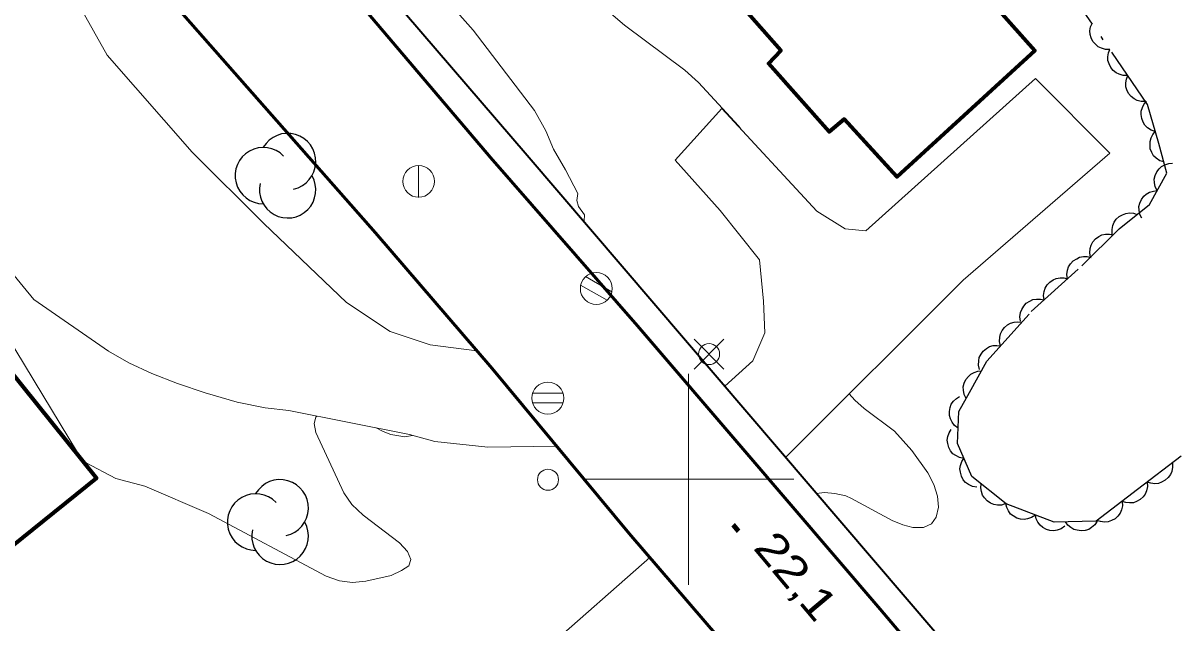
# Model space of a CAD drawing. Extents: x 356765 to 358572, y 5103174 to 5104650.
# Drawn here: x 357068.4 to 357123, y 5103993.2 to 5104021.6 of the extents above; entities that cross this region are included whole.
import ezdxf

# ---------------------------------------------------------------- set-up
doc = ezdxf.new("R2010")
doc.units = 0
doc.header["$LTSCALE"] = 0.6
doc.linetypes.add('DOT_DASHED', pattern=[7.7, 5, -1.2, 0.3, -1.2])
for name, color, linetype, lineweight in [('19', 7, 'Continuous', 13), ('2', 7, 'Continuous', 13), ('21', 7, 'Continuous', 53), ('22', 7, 'Continuous', 35), ('3', 7, 'Continuous', 140), ('31', 7, 'Continuous', 70), ('36', 7, 'Continuous', 13), ('44', 7, 'Continuous', 25), ('61', 7, 'Continuous', 13)]:
    doc.layers.add(name, color=color, linetype=linetype, lineweight=lineweight)

msp = doc.modelspace()

# ---------------------------------------------------------------- linework, layer by layer
at = {"layer": '19'}
msp.add_line((357098.17, 5103996.29), (357073.65, 5103974.8), dxfattribs=at)
for points in [[(357072.05, 5104026.74), (357071.24, 5104025.51), (357070.62, 5104023.34), (357072.42, 5104020.12), (357076.45, 5104015.51), (357079.85, 5104012.13), (357083.77, 5104008.38), (357085.85, 5104007.01), (357087.75, 5104006.38), (357089.95, 5104006.09)], [(357104.61, 5104001.04), (357113.04, 5104009.45), (357120, 5104015.46), (357116.46, 5104019.01), (357108.42, 5104011.78), (357107.44, 5104011.88), (357106.09, 5104012.72), (357101.58, 5104017.59), (357099.37, 5104015.13), (357101.51, 5104012.74), (357103.37, 5104010.41), (357103.56, 5104008.45), (357103.62, 5104006.95), (357103.06, 5104005.61), (357101.73, 5104004.41)], [(357093.75, 5104001.57), (357090.48, 5104001.53), (357087.97, 5104001.79), (357086.77, 5104002.12), (357081.03, 5104003.26), (357079.92, 5104003.39), (357078.59, 5104003.65), (357077.07, 5104004.1), (357075.75, 5104004.54), (357074.54, 5104005.02), (357073.45, 5104005.53), (357072.48, 5104006.07), (357068.94, 5104008.53), (357067.12, 5104010.72)]]:
    msp.add_lwpolyline(points, dxfattribs=at)
at = {"layer": '2'}
for points in [[(357081.68, 5104030.43), (357089.79, 5104021.3), (357092.7, 5104017.49), (357093.23, 5104016.53), (357093.59, 5104015.66), (357094.17, 5104014.68), (357094.75, 5104013.55), (357094.7, 5104013.22), (357094.78, 5104012.93), (357095.06, 5104012.54), (357095.05, 5104012.25), (357095.03, 5104012.23)], [(357102.48, 5104016.62), (357102.37, 5104016.76), (357100.48, 5104018.82), (357099.83, 5104019.41), (357096.97, 5104021.53), (357096.32, 5104022.09)], [(357082.36, 5104003), (357082.31, 5104002.95), (357082.24, 5104002.65), (357082.31, 5104002.22), (357083.65, 5103999.36), (357084.03, 5103998.8), (357084.57, 5103998.3), (357086.28, 5103996.99), (357086.67, 5103996.57), (357086.83, 5103996.2), (357086.73, 5103995.9), (357086.39, 5103995.67), (357085.89, 5103995.44), (357084.69, 5103995.17), (357084.05, 5103995.11), (357083.44, 5103995.18), (357082.81, 5103995.41), (357077.23, 5103998.38), (357074.2, 5103999.67), (357072.83, 5104000.03), (357071.39, 5104000.8), (357071.01, 5104001.27), (357063.08, 5104014.34)], [(357106.08, 5103999.32), (357106.45, 5103999.38), (357106.94, 5103999.33), (357107.47, 5103999.21), (357107.74, 5103999.09), (357109.67, 5103998.05), (357110.17, 5103997.84), (357110.65, 5103997.72), (357111.15, 5103997.71), (357111.53, 5103997.88), (357111.76, 5103998.21), (357111.86, 5103998.68), (357111.82, 5103999.2), (357111.64, 5103999.76), (357111.35, 5104000.3), (357110.6, 5104001.37), (357109.77, 5104002.28), (357108.33, 5104003.36), (357107.89, 5104003.76), (357107.63, 5104004.05)], [(357086.91, 5104002.08), (357086.54, 5104002.01), (357085.87, 5104002.13), (357085.51, 5104002.26), (357085.18, 5104002.44)]]:
    msp.add_lwpolyline(points, dxfattribs=at)
at = {"layer": '21'}
for points in [[(357049.74, 5104064.55), (357059.41, 5104052.15), (357066.48, 5104043.37), (357073.53, 5104035.33), (357082.31, 5104025.03), (357090.61, 5104015.26), (357097.58, 5104007.28), (357102.69, 5104001.32), (357109.1, 5103993.84), (357115.62, 5103986.12), (357122.34, 5103978.36), (357128.11, 5103971.45), (357135.03, 5103963.34), (357141.1, 5103956.28), (357166.88, 5103926.08), (357186.19, 5103903.73)], [(357049.22, 5104054.8), (357051.56, 5104051.78), (357055.46, 5104046.76), (357062.02, 5104038.67), (357067.86, 5104031.67), (357076.14, 5104021.92), (357085.15, 5104011.69), (357090.68, 5104005.25), (357097.19, 5103997.43), (357102.82, 5103990.88), (357111.11, 5103981.32), (357118.26, 5103973.01), (357126.42, 5103963.3), (357145.38, 5103941.15), (357162.76, 5103921.04), (357168.24, 5103914.67), (357175.01, 5103906.8), (357180.17, 5103900.55)]]:
    msp.add_lwpolyline(points, dxfattribs=at)
at = {"layer": '22'}
msp.add_lwpolyline([(357221.36, 5103864.57), (357203.17, 5103886.01), (357184.34, 5103907.9), (357170.96, 5103923.59), (357161.12, 5103935.05), (357158.11, 5103938.34), (357149.98, 5103947.63), (357129.46, 5103972.34), (357111.79, 5103992.65), (357092.35, 5104015.36), (357072.16, 5104038.84), (357054.59, 5104060.46), (357032.27, 5104090.76), (357019.29, 5104110.68), (357013.99, 5104119.24)], dxfattribs=at)
at = {"layer": '3'}
msp.add_line((357102.12, 5103997.84), (357102.38, 5103997.54), dxfattribs=at)
at = {"layer": '31'}
for points in [[(357107.21, 5104030.69), (357116.44, 5104020.34), (357109.89, 5104014.34), (357107.38, 5104017.08), (357106.67, 5104016.48), (357103.8, 5104019.72), (357104.38, 5104020.33), (357100.54, 5104024.7), (357107.21, 5104030.69)], [(357057.1, 5104004.04), (357064.13, 5104009.71), (357071.91, 5104000.06), (357064.87, 5103994.39), (357057.1, 5104004.04)]]:
    msp.add_lwpolyline(points, close=True, dxfattribs=at)
at = {"layer": '36'}
for p, q in [((357087.19, 5104013.37), (357087.19, 5104014.87)), ((357096.37, 5104008.89), (357095.11, 5104009.61)), ((357094.88, 5104009.21), (357096.14, 5104008.49)), ((357101.68, 5104005.23), (357100.27, 5104006.64)), ((357100.27, 5104005.23), (357101.68, 5104006.64)), ((357094.04, 5104004.08), (357092.59, 5104004.08)), ((357092.59, 5104003.62), (357094.04, 5104003.62))]:
    msp.add_line(p, q, dxfattribs=at)
for centre, radius in [((357087.1937, 5104014.126), 0.75), ((357095.6273, 5104009.045), 0.7588), ((357100.9768, 5104005.9374), 0.5), ((357093.3241, 5104003.8503), 0.7588), ((357093.3338, 5103999.9771), 0.5)]:
    msp.add_circle(centre, radius, dxfattribs=at)
at = {"layer": '44', "linetype": 'DOT_DASHED'}
msp.add_lwpolyline([(357123.37, 5104001.09), (357121.31, 5103999.51), (357119.35, 5103998.02), (357117.35, 5103997.96), (357115.08, 5103998.83), (357113.45, 5104000.13), (357112.76, 5104001.69), (357112.83, 5104003.21), (357113.33, 5104004.11), (357114.16, 5104005.6), (357116.26, 5104007.95), (357118.67, 5104010.13), (357120.43, 5104011.88), (357121.87, 5104013.03), (357122.7, 5104014.52), (357122.31, 5104015.92), (357121.78, 5104017.78), (357118.75, 5104022.2)], dxfattribs=at)
at = {"layer": '44'}
for points in [[(357119.99, 5104020.39), (357119.78, 5104020.39), (357119.59, 5104020.44), (357119.44, 5104020.51), (357119.31, 5104020.63), (357119.19, 5104020.77), (357119.11, 5104020.94), (357119.06, 5104021.1), (357119.05, 5104021.27), (357119.08, 5104021.46), (357119.15, 5104021.62)], [(357120.84, 5104019.15), (357120.63, 5104019.15), (357120.44, 5104019.21), (357120.29, 5104019.27), (357120.15, 5104019.39), (357120.04, 5104019.53), (357119.96, 5104019.7), (357119.9, 5104019.86), (357119.9, 5104020.04), (357119.93, 5104020.22), (357119.99, 5104020.39)], [(357121.69, 5104017.91), (357121.48, 5104017.91), (357121.29, 5104017.97), (357121.14, 5104018.04), (357121, 5104018.15), (357120.88, 5104018.29), (357120.8, 5104018.47), (357120.75, 5104018.62), (357120.75, 5104018.8), (357120.78, 5104018.98), (357120.84, 5104019.15)], [(357122.15, 5104016.49), (357121.95, 5104016.56), (357121.78, 5104016.67), (357121.66, 5104016.79), (357121.57, 5104016.94), (357121.51, 5104017.11), (357121.48, 5104017.3), (357121.48, 5104017.46), (357121.54, 5104017.63), (357121.62, 5104017.8), (357121.74, 5104017.93)], [(357122.55, 5104015.05), (357122.36, 5104015.11), (357122.19, 5104015.23), (357122.07, 5104015.34), (357121.98, 5104015.5), (357121.91, 5104015.67), (357121.9, 5104015.86), (357121.9, 5104016.02), (357121.95, 5104016.19), (357122.03, 5104016.35), (357122.15, 5104016.49)], [(357122.24, 5104013.69), (357122.14, 5104013.87), (357122.11, 5104014.07), (357122.1, 5104014.24), (357122.14, 5104014.41), (357122.22, 5104014.58), (357122.34, 5104014.73), (357122.45, 5104014.84), (357122.61, 5104014.92), (357122.79, 5104014.98), (357122.97, 5104015)], [(357121.51, 5104012.38), (357121.41, 5104012.56), (357121.38, 5104012.76), (357121.37, 5104012.93), (357121.41, 5104013.1), (357121.49, 5104013.27), (357121.61, 5104013.42), (357121.72, 5104013.53), (357121.88, 5104013.61), (357122.06, 5104013.67), (357122.24, 5104013.69)], [(357120.11, 5104011.63), (357120.1, 5104011.84), (357120.14, 5104012.03), (357120.2, 5104012.19), (357120.3, 5104012.33), (357120.44, 5104012.46), (357120.6, 5104012.55), (357120.75, 5104012.61), (357120.93, 5104012.63), (357121.11, 5104012.62), (357121.29, 5104012.56)], [(357119.08, 5104010.54), (357119.04, 5104010.74), (357119.06, 5104010.94), (357119.1, 5104011.11), (357119.19, 5104011.26), (357119.31, 5104011.4), (357119.47, 5104011.51), (357119.61, 5104011.59), (357119.78, 5104011.62), (357119.97, 5104011.63), (357120.14, 5104011.59)], [(357117.99, 5104009.51), (357117.96, 5104009.72), (357117.99, 5104009.92), (357118.03, 5104010.08), (357118.13, 5104010.22), (357118.26, 5104010.36), (357118.42, 5104010.46), (357118.56, 5104010.54), (357118.74, 5104010.56), (357118.92, 5104010.56), (357119.1, 5104010.52)], [(357116.87, 5104008.51), (357116.84, 5104008.71), (357116.88, 5104008.91), (357116.92, 5104009.07), (357117.02, 5104009.22), (357117.14, 5104009.35), (357117.31, 5104009.46), (357117.45, 5104009.53), (357117.63, 5104009.56), (357117.81, 5104009.55), (357117.99, 5104009.51)], [(357115.76, 5104007.5), (357115.73, 5104007.71), (357115.76, 5104007.91), (357115.81, 5104008.06), (357115.91, 5104008.21), (357116.03, 5104008.35), (357116.19, 5104008.45), (357116.34, 5104008.52), (357116.51, 5104008.55), (357116.7, 5104008.55), (357116.87, 5104008.51)], [(357114.81, 5104006.33), (357114.76, 5104006.53), (357114.77, 5104006.74), (357114.8, 5104006.9), (357114.88, 5104007.05), (357114.99, 5104007.2), (357115.14, 5104007.32), (357115.28, 5104007.41), (357115.45, 5104007.45), (357115.63, 5104007.47), (357115.81, 5104007.45)], [(357113.81, 5104005.21), (357113.76, 5104005.41), (357113.77, 5104005.62), (357113.8, 5104005.78), (357113.88, 5104005.94), (357113.99, 5104006.08), (357114.14, 5104006.2), (357114.28, 5104006.29), (357114.45, 5104006.34), (357114.63, 5104006.35), (357114.81, 5104006.33)], [(357113.18, 5104003.83), (357113.08, 5104004.02), (357113.05, 5104004.22), (357113.04, 5104004.39), (357113.08, 5104004.56), (357113.16, 5104004.73), (357113.28, 5104004.87), (357113.39, 5104004.99), (357113.55, 5104005.07), (357113.73, 5104005.13), (357113.91, 5104005.14)], [(357112.79, 5104002.42), (357112.63, 5104002.55), (357112.51, 5104002.71), (357112.43, 5104002.86), (357112.39, 5104003.03), (357112.38, 5104003.21), (357112.42, 5104003.4), (357112.47, 5104003.56), (357112.58, 5104003.7), (357112.71, 5104003.83), (357112.86, 5104003.92)], [(357113.07, 5104000.99), (357112.86, 5104001.03), (357112.68, 5104001.12), (357112.55, 5104001.21), (357112.44, 5104001.35), (357112.35, 5104001.51), (357112.3, 5104001.7), (357112.28, 5104001.86), (357112.31, 5104002.03), (357112.37, 5104002.21), (357112.46, 5104002.36)], [(357113.68, 5103999.62), (357113.47, 5103999.66), (357113.29, 5103999.75), (357113.15, 5103999.84), (357113.04, 5103999.98), (357112.95, 5104000.14), (357112.91, 5104000.33), (357112.88, 5104000.49), (357112.91, 5104000.66), (357112.97, 5104000.84), (357113.07, 5104000.99)], [(357122.96, 5104000.78), (357122.97, 5104000.57), (357122.93, 5104000.37), (357122.87, 5104000.22), (357122.76, 5104000.08), (357122.62, 5103999.95), (357122.45, 5103999.86), (357122.3, 5103999.8), (357122.13, 5103999.79), (357121.94, 5103999.81), (357121.77, 5103999.86)], [(357115.06, 5103998.85), (357114.86, 5103998.78), (357114.66, 5103998.78), (357114.49, 5103998.8), (357114.33, 5103998.87), (357114.18, 5103998.98), (357114.05, 5103999.12), (357113.95, 5103999.25), (357113.9, 5103999.42), (357113.87, 5103999.6), (357113.89, 5103999.78)], [(357121.77, 5103999.86), (357121.78, 5103999.65), (357121.73, 5103999.45), (357121.67, 5103999.3), (357121.57, 5103999.16), (357121.43, 5103999.04), (357121.26, 5103998.95), (357121.11, 5103998.89), (357120.93, 5103998.88), (357120.75, 5103998.9), (357120.58, 5103998.95)], [(357116.46, 5103998.3), (357116.28, 5103998.18), (357116.09, 5103998.12), (357115.93, 5103998.09), (357115.75, 5103998.11), (357115.58, 5103998.16), (357115.41, 5103998.26), (357115.28, 5103998.35), (357115.18, 5103998.5), (357115.1, 5103998.66), (357115.06, 5103998.84)], [(357120.58, 5103998.95), (357120.59, 5103998.74), (357120.54, 5103998.55), (357120.48, 5103998.39), (357120.37, 5103998.25), (357120.24, 5103998.13), (357120.07, 5103998.04), (357119.91, 5103997.98), (357119.74, 5103997.97), (357119.55, 5103997.99), (357119.38, 5103998.05)], [(357117.86, 5103997.77), (357117.69, 5103997.65), (357117.49, 5103997.58), (357117.33, 5103997.55), (357117.15, 5103997.57), (357116.98, 5103997.62), (357116.81, 5103997.72), (357116.68, 5103997.82), (357116.58, 5103997.96), (357116.5, 5103998.13), (357116.46, 5103998.3)], [(357119.39, 5103998.02), (357119.28, 5103997.84), (357119.13, 5103997.71), (357118.99, 5103997.62), (357118.82, 5103997.57), (357118.64, 5103997.55), (357118.45, 5103997.58), (357118.29, 5103997.62), (357118.14, 5103997.71), (357118, 5103997.83), (357117.89, 5103997.98)]]:
    msp.add_lwpolyline(points, dxfattribs=at)
for centre, radius, start, end in [((357080.9791, 5104015.0697), 1.3385, 282.26917, 149.72626), ((357079.8279, 5104014.4004), 1.3385, 44.11537, 269.80396), ((357080.9791, 5104013.7311), 1.3385, 166.93686, 29.62122), ((357080.6212, 5103998.6423), 1.3436, 282.26917, 149.72626), ((357079.4657, 5103997.9705), 1.3436, 44.11537, 269.80396), ((357080.6212, 5103997.2987), 1.3436, 166.93686, 29.62122)]:
    msp.add_arc(centre, radius, start, end, dxfattribs=at)
at = {"layer": '61'}
for p, q in [((357100, 5103995), (357100, 5104005)), ((357095, 5104000), (357105, 5104000))]:
    msp.add_line(p, q, dxfattribs=at)

# ---------------------------------------------------------------- texts
at = {"layer": '3', "width": 1.2}
msp.add_text('22,1   ', height=1.5, rotation=309.955, dxfattribs=at).set_placement((357103.03, 5103996.73))

doc.saveas('drawing.dxf')
